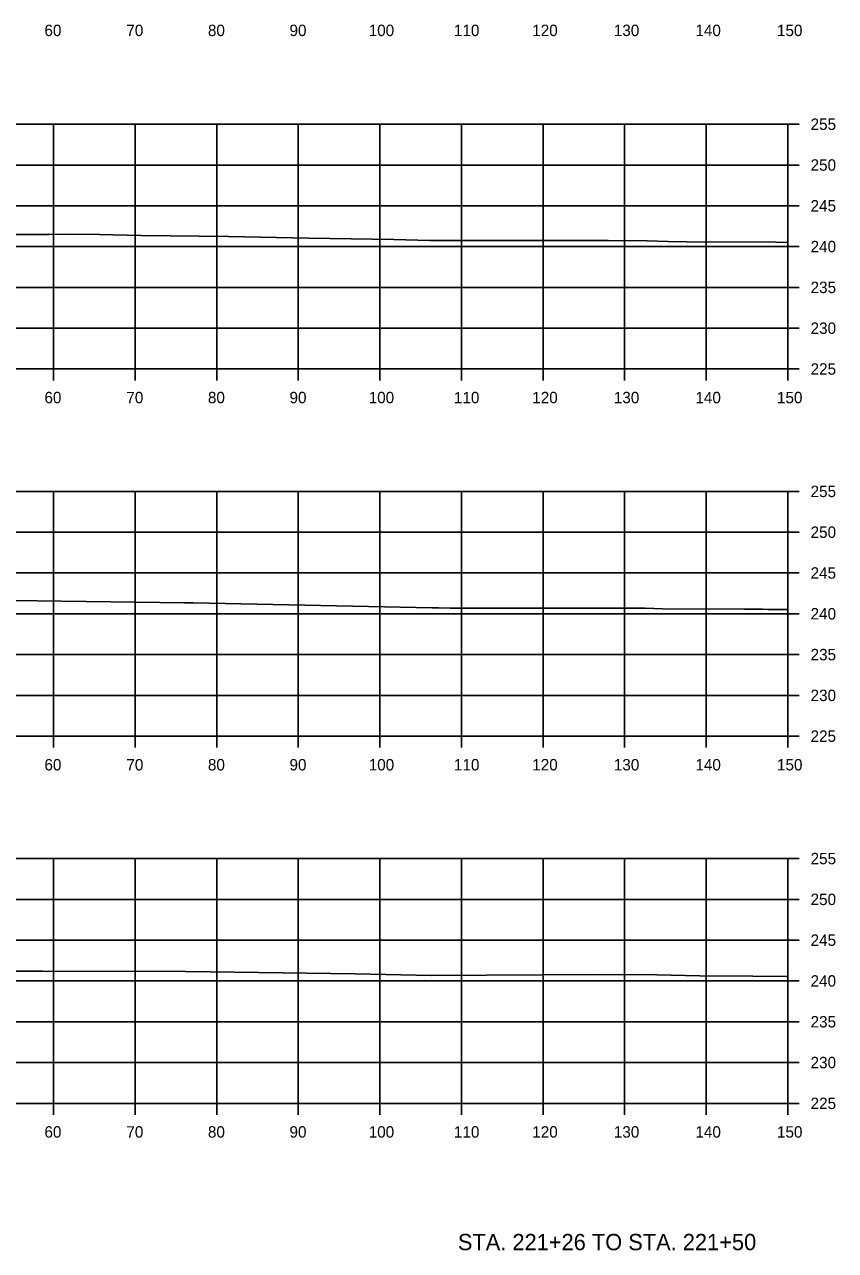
# Model space of a CAD drawing. Extents: x 1369627 to 1374022, y 380035 to 398173.
# Drawn here: x 1372942.6 to 1373042.1, y 384963.6 to 385113.8 of the extents above; entities that cross this region are included whole.
import ezdxf

# ---------------------------------------------------------------- set-up
doc = ezdxf.new("R2010")
doc.units = 0
for name, color, linetype in [('R_Axis', 7, 'Continuous'), ('R_Axis Annot', 7, 'Continuous'), ('R_Draft', 7, 'Continuous'), ('R_Exist Surface', 7, 'Continuous'), ('R_Grid', 7, 'Continuous')]:
    doc.layers.add(name, color=color, linetype=linetype)

msp = doc.modelspace()

# ---------------------------------------------------------------- linework, layer by layer
at = {"layer": 'R_Axis'}
for p, q in [((1373036.21, 385071.62), (1373036.21, 385101.62)), ((1373037.61, 385101.62), (1373036.21, 385101.62)), ((1373037.61, 385096.62), (1373036.21, 385096.62)), ((1373037.61, 385091.62), (1373036.21, 385091.62)), ((1373037.61, 385086.62), (1373036.21, 385086.62)), ((1373037.61, 385081.62), (1373036.21, 385081.62)), ((1373037.61, 385076.62), (1373036.21, 385076.62)), ((1372736.21, 385071.62), (1373036.21, 385071.62)), ((1372946.21, 385070.22), (1372946.21, 385071.62)), ((1372956.21, 385070.22), (1372956.21, 385071.62)), ((1372966.21, 385070.22), (1372966.21, 385071.62)), ((1372976.21, 385070.22), (1372976.21, 385071.62)), ((1372986.21, 385070.22), (1372986.21, 385071.62)), ((1372996.21, 385070.22), (1372996.21, 385071.62)), ((1373006.21, 385070.22), (1373006.21, 385071.62)), ((1373016.21, 385070.22), (1373016.21, 385071.62)), ((1373026.21, 385070.22), (1373026.21, 385071.62)), ((1373036.21, 385070.22), (1373036.21, 385071.62)), ((1373037.61, 385071.62), (1373036.21, 385071.62)), ((1373036.21, 385026.62), (1373036.21, 385056.62)), ((1373037.61, 385056.62), (1373036.21, 385056.62)), ((1373037.61, 385051.62), (1373036.21, 385051.62)), ((1373037.61, 385046.62), (1373036.21, 385046.62)), ((1373037.61, 385041.62), (1373036.21, 385041.62)), ((1373037.61, 385036.62), (1373036.21, 385036.62)), ((1373037.61, 385031.62), (1373036.21, 385031.62)), ((1372736.21, 385026.62), (1373036.21, 385026.62)), ((1372946.21, 385025.22), (1372946.21, 385026.62)), ((1372956.21, 385025.22), (1372956.21, 385026.62)), ((1372966.21, 385025.22), (1372966.21, 385026.62)), ((1372976.21, 385025.22), (1372976.21, 385026.62)), ((1372986.21, 385025.22), (1372986.21, 385026.62)), ((1372996.21, 385025.22), (1372996.21, 385026.62)), ((1373006.21, 385025.22), (1373006.21, 385026.62)), ((1373016.21, 385025.22), (1373016.21, 385026.62)), ((1373026.21, 385025.22), (1373026.21, 385026.62)), ((1373036.21, 385025.22), (1373036.21, 385026.62)), ((1373037.61, 385026.62), (1373036.21, 385026.62)), ((1373036.21, 384981.62), (1373036.21, 385011.62)), ((1373037.61, 385011.62), (1373036.21, 385011.62)), ((1373037.61, 385006.62), (1373036.21, 385006.62)), ((1373037.61, 385001.62), (1373036.21, 385001.62)), ((1373037.61, 384996.62), (1373036.21, 384996.62)), ((1373037.61, 384991.62), (1373036.21, 384991.62)), ((1373037.61, 384986.62), (1373036.21, 384986.62)), ((1372736.21, 384981.62), (1373036.21, 384981.62)), ((1372946.21, 384980.22), (1372946.21, 384981.62)), ((1372956.21, 384980.22), (1372956.21, 384981.62)), ((1372966.21, 384980.22), (1372966.21, 384981.62)), ((1372976.21, 384980.22), (1372976.21, 384981.62)), ((1372986.21, 384980.22), (1372986.21, 384981.62)), ((1372996.21, 384980.22), (1372996.21, 384981.62)), ((1373006.21, 384980.22), (1373006.21, 384981.62)), ((1373016.21, 384980.22), (1373016.21, 384981.62)), ((1373026.21, 384980.22), (1373026.21, 384981.62)), ((1373036.21, 384980.22), (1373036.21, 384981.62)), ((1373037.61, 384981.62), (1373036.21, 384981.62))]:
    msp.add_line(p, q, dxfattribs=at)
at = {"layer": 'R_Exist Surface'}
for points in [[(1372936.11, 385088.12), (1372943.52, 385088.11), (1372943.84, 385088.11), (1372945.67, 385088.12), (1372947.86, 385088.15), (1372951.83, 385088.1), (1372956.89, 385087.99), (1372967.64, 385087.85), (1372977.45, 385087.64), (1372987.91, 385087.49), (1372992.35, 385087.37), (1373014.2, 385087.35), (1373018.96, 385087.32), (1373021.54, 385087.26), (1373023.8, 385087.22), (1373034.77, 385087.15), (1373036.21, 385087.13)], [(1372941.18, 385043.24), (1372953.21, 385043.09), (1372962.28, 385042.97), (1372962.91, 385042.96), (1372963.33, 385042.96), (1372992.63, 385042.33), (1372993.41, 385042.33), (1372994.84, 385042.32), (1373018.74, 385042.3), (1373020.85, 385042.24), (1373030.89, 385042.17), (1373033.11, 385042.18), (1373033.79, 385042.16), (1373036.21, 385042.14)], [(1372938.89, 384997.82), (1372944.85, 384997.8), (1372962.43, 384997.76), (1372983.19, 384997.5), (1372992.55, 384997.3), (1373012.83, 384997.42), (1373016.16, 384997.39), (1373018.4, 384997.4), (1373025.45, 384997.24), (1373031.91, 384997.2), (1373036.21, 384997.17)]]:
    msp.add_lwpolyline(points, dxfattribs=at)
at = {"layer": 'R_Grid'}
for p, q in [((1372736.21, 385101.62), (1373036.21, 385101.62)), ((1372946.21, 385071.62), (1372946.21, 385101.62)), ((1372956.21, 385071.62), (1372956.21, 385101.62)), ((1372966.21, 385071.62), (1372966.21, 385101.62)), ((1372976.21, 385071.62), (1372976.21, 385101.62)), ((1372986.21, 385071.62), (1372986.21, 385101.62)), ((1372996.21, 385071.62), (1372996.21, 385101.62)), ((1373006.21, 385071.62), (1373006.21, 385101.62)), ((1373016.21, 385071.62), (1373016.21, 385101.62)), ((1373026.21, 385071.62), (1373026.21, 385101.62)), ((1373036.21, 385071.62), (1373036.21, 385101.62)), ((1372736.21, 385096.62), (1373036.21, 385096.62)), ((1372736.21, 385091.62), (1373036.21, 385091.62)), ((1372736.21, 385086.62), (1373036.21, 385086.62)), ((1372736.21, 385081.62), (1373036.21, 385081.62)), ((1372736.21, 385076.62), (1373036.21, 385076.62)), ((1372736.21, 385071.62), (1373036.21, 385071.62)), ((1372736.21, 385056.62), (1373036.21, 385056.62)), ((1372946.21, 385026.62), (1372946.21, 385056.62)), ((1372956.21, 385026.62), (1372956.21, 385056.62)), ((1372966.21, 385026.62), (1372966.21, 385056.62)), ((1372976.21, 385026.62), (1372976.21, 385056.62)), ((1372986.21, 385026.62), (1372986.21, 385056.62)), ((1372996.21, 385026.62), (1372996.21, 385056.62)), ((1373006.21, 385026.62), (1373006.21, 385056.62)), ((1373016.21, 385026.62), (1373016.21, 385056.62)), ((1373026.21, 385026.62), (1373026.21, 385056.62)), ((1373036.21, 385026.62), (1373036.21, 385056.62)), ((1372736.21, 385051.62), (1373036.21, 385051.62)), ((1372736.21, 385046.62), (1373036.21, 385046.62)), ((1372736.21, 385041.62), (1373036.21, 385041.62)), ((1372736.21, 385036.62), (1373036.21, 385036.62)), ((1372736.21, 385031.62), (1373036.21, 385031.62)), ((1372736.21, 385026.62), (1373036.21, 385026.62)), ((1372736.21, 385011.62), (1373036.21, 385011.62)), ((1372946.21, 384981.62), (1372946.21, 385011.62)), ((1372956.21, 384981.62), (1372956.21, 385011.62)), ((1372966.21, 384981.62), (1372966.21, 385011.62)), ((1372976.21, 384981.62), (1372976.21, 385011.62)), ((1372986.21, 384981.62), (1372986.21, 385011.62)), ((1372996.21, 384981.62), (1372996.21, 385011.62)), ((1373006.21, 384981.62), (1373006.21, 385011.62)), ((1373016.21, 384981.62), (1373016.21, 385011.62)), ((1373026.21, 384981.62), (1373026.21, 385011.62)), ((1373036.21, 384981.62), (1373036.21, 385011.62)), ((1372736.21, 385006.62), (1373036.21, 385006.62)), ((1372736.21, 385001.62), (1373036.21, 385001.62)), ((1372736.21, 384996.62), (1373036.21, 384996.62)), ((1372736.21, 384991.62), (1373036.21, 384991.62)), ((1372736.21, 384986.62), (1373036.21, 384986.62)), ((1372736.21, 384981.62), (1373036.21, 384981.62))]:
    msp.add_line(p, q, dxfattribs=at)

# ---------------------------------------------------------------- texts
at = {"layer": 'R_Axis Annot'}
for s, p in [('60', (1372945.09, 385112.42)), ('70', (1372955.13, 385112.42)), ('80', (1372965.13, 385112.42)), ('90', (1372975.13, 385112.42)), ('100', (1372984.84, 385112.42)), ('110', (1372995.29, 385112.42)), ('120', (1373004.89, 385112.42)), ('130', (1373014.89, 385112.42)), ('140', (1373024.89, 385112.42)), ('150', (1373034.89, 385112.42)), ('255', (1373039.01, 385100.92)), ('250', (1373039.01, 385095.92)), ('245', (1373039.01, 385090.92)), ('240', (1373039.01, 385085.92)), ('235', (1373039.01, 385080.92)), ('230', (1373039.01, 385075.92)), ('225', (1373039.01, 385070.92)), ('60', (1372945.09, 385067.42)), ('70', (1372955.13, 385067.42)), ('80', (1372965.13, 385067.42)), ('90', (1372975.13, 385067.42)), ('100', (1372984.84, 385067.42)), ('110', (1372995.29, 385067.42)), ('120', (1373004.89, 385067.42)), ('130', (1373014.89, 385067.42)), ('140', (1373024.89, 385067.42)), ('150', (1373034.89, 385067.42)), ('255', (1373039.01, 385055.92)), ('250', (1373039.01, 385050.92)), ('245', (1373039.01, 385045.92)), ('240', (1373039.01, 385040.92)), ('235', (1373039.01, 385035.92)), ('230', (1373039.01, 385030.92)), ('225', (1373039.01, 385025.92)), ('60', (1372945.09, 385022.42)), ('70', (1372955.13, 385022.42)), ('80', (1372965.13, 385022.42)), ('90', (1372975.13, 385022.42)), ('100', (1372984.84, 385022.42)), ('110', (1372995.29, 385022.42)), ('120', (1373004.89, 385022.42)), ('130', (1373014.89, 385022.42)), ('140', (1373024.89, 385022.42)), ('150', (1373034.89, 385022.42)), ('255', (1373039.01, 385010.92)), ('250', (1373039.01, 385005.92)), ('245', (1373039.01, 385000.92)), ('240', (1373039.01, 384995.92)), ('235', (1373039.01, 384990.92)), ('230', (1373039.01, 384985.92)), ('225', (1373039.01, 384980.92)), ('60', (1372945.09, 384977.42)), ('70', (1372955.13, 384977.42)), ('80', (1372965.13, 384977.42)), ('90', (1372975.13, 384977.42)), ('100', (1372984.84, 384977.42)), ('110', (1372995.29, 384977.42)), ('120', (1373004.89, 384977.42)), ('130', (1373014.89, 384977.42)), ('140', (1373024.89, 384977.42)), ('150', (1373034.89, 384977.42))]:
    msp.add_text(s, height=1.4, dxfattribs=at).set_placement(p)
at = {"layer": 'R_Draft'}
msp.add_text('STA. 221+26 TO STA. 221+50', height=2, dxfattribs=at).set_placement((1372995.77, 384963.62))

doc.saveas('drawing.dxf')
